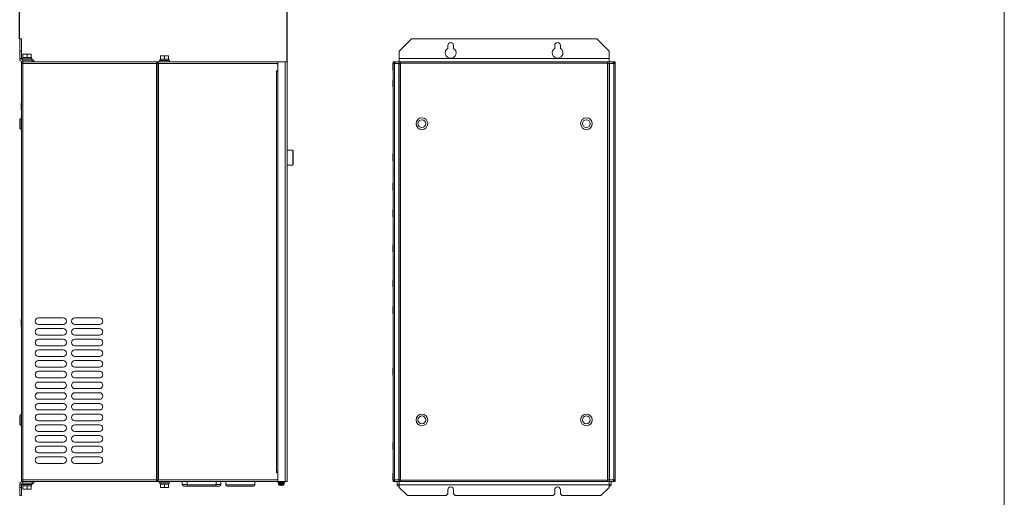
# Model space of a CAD drawing. Header units: millimetres. Extents: x -473 to 23648, y -382 to 1866.
# Tile 506 of 607: x 14937 to 16134, y 314 to 894. Entities that reach past the tile are written whole.
import ezdxf

# ---------------------------------------------------------------- set-up
doc = ezdxf.new("R2010")
doc.units = ezdxf.units.MM
doc.header["$LTSCALE"] = 80
doc.header["$PDMODE"] = 3
doc.header["$PDSIZE"] = 0.3
doc.layers.get('0').update_dxf_attribs({"linetype": 'CONTINUOUS'})
doc.layers.get('DEFPOINTS').update_dxf_attribs({"linetype": 'CONTINUOUS'})
doc.styles.get("Standard").update_dxf_attribs({"font": 'technic_.ttf', "width": 0.7})
doc.dimstyles.get("Standard").update_dxf_attribs({"dimtxt": 3, "dimasz": 3, "dimexe": 0.18, "dimexo": 0.0625, "dimgap": 0.09, "dimtad": 1, "dimdsep": 46, "dimtxsty": 'STANDARD', "dimcen": 0.09, "dimadec": 0, "dimazin": 0, "dimtol": 1, "dimtp": 0.01, "dimtm": 0.01, "dimtfac": 1, "dimtofl": 0, "dimtmove": 0, "dimatfit": 3, "dimfxl": 1, "dimtolj": 1, "dimarcsym": 0})

# ---------------------------------------------------------------- blocks, each defined once
blk = doc.blocks.new('*D108')
at = {"color": 0, "lineweight": -2, "transparency": 16777216}
for p, q in [((14937.4, 871.1), (14937.4, 913.6)), ((14947.4, 913.4), (15252.4, 913.4)), ((15262.4, 843.1), (15262.4, 913.6))]:
    blk.add_line(p, q, dxfattribs=at)
at = {"color": 0, "lineweight": 0, "transparency": 16777216}
for points in [[(14947.4, 915.1), (14947.4, 911.7), (14937.4, 913.4)], [(15252.4, 915.1), (15252.4, 911.7), (15262.4, 913.4)]]:
    blk.add_solid(points, dxfattribs=at)
at = {"layer": 'DEFPOINTS', "color": 0, "lineweight": 0, "transparency": 16777216}
for p in [(15262.4, 913.4), (14937.4, 871), (15262.4, 843)]:
    blk.add_point(p, dxfattribs=at)
at = {"color": 0, "lineweight": 0, "transparency": 16777216, "insert": (15099.9, 928.9), "char_height": 20, "attachment_point": 5}
blk.add_mtext('\\A1;325', dxfattribs=at)

msp = doc.modelspace()

# ---------------------------------------------------------------- linework, layer by layer
at = {"lineweight": 0}
msp.add_line((16134.375, 1700.539), (16134.375, -382.445), dxfattribs=at)
at = {"color": 0, "linetype": 'Continuous', "lineweight": 0}
for p, q in [((14937.449, 847.05), (14937.449, 871.05)), ((14937.449, 871.05), (14939.449, 871.05)), ((14939.449, 871.05), (14939.449, 847.05)), ((15413.849, 871.05), (15398.849, 856.05)), ((15413.849, 871.05), (15638.849, 871.05)), ((15457.849, 863.05), (15457.849, 859.527)), ((15464.849, 859.527), (15464.849, 863.05)), ((15587.849, 863.05), (15587.849, 859.527)), ((15594.849, 859.527), (15594.849, 863.05)), ((15653.849, 856.05), (15638.849, 871.05)), ((14937.449, 856.05), (14939.449, 856.05)), ((14941.449, 852.25), (14951.449, 852.25)), ((14941.449, 848.25), (14941.449, 852.25)), ((14946.449, 851.95), (14946.449, 848.55)), ((14951.449, 848.25), (14951.449, 852.25)), ((15108.449, 850.25), (15118.449, 850.25)), ((15108.449, 846.25), (15108.449, 850.25)), ((15113.449, 849.95), (15113.449, 846.55)), ((15118.449, 846.25), (15118.449, 850.25)), ((15398.849, 326.05), (15398.849, 856.05)), ((15653.849, 326.05), (15653.849, 856.05)), ((14937.449, 847.05), (14939.449, 847.05)), ((14939.449, 333.05), (14939.449, 843.05)), ((14939.449, 843.05), (15262.449, 843.05)), ((14939.449, 841.05), (15106.149, 841.05)), ((14940.449, 846.65), (14952.449, 846.65)), ((14940.449, 845.318), (14940.449, 846.65)), ((14941.094, 848.25), (14951.804, 848.25)), ((14941.094, 846.65), (14941.094, 848.25)), ((14941.149, 333.05), (14941.149, 843.05)), ((14941.449, 845.05), (14954.449, 845.05)), ((14941.449, 843.05), (14941.449, 845.05)), ((14951.804, 846.65), (14951.804, 848.25)), ((14952.449, 845.05), (14952.449, 846.65)), ((14952.449, 845.05), (14952.449, 843.05)), ((14954.449, 845.05), (14954.449, 843.05)), ((15103.949, 333.05), (15103.949, 843.05)), ((15104.449, 333.05), (15104.449, 843.05)), ((15105.649, 841.05), (15105.649, 843.05)), ((15106.149, 335.05), (15106.149, 841.05)), ((15106.149, 841.05), (15121.178, 841.036)), ((15107.449, 844.65), (15119.449, 844.65)), ((15107.449, 843.05), (15107.449, 844.65)), ((15108.094, 846.25), (15118.804, 846.25)), ((15108.094, 844.65), (15108.094, 846.25)), ((15118.804, 844.65), (15118.804, 846.25)), ((15119.449, 843.05), (15119.449, 844.65)), ((15121.116, 841.036), (15233.178, 841.036)), ((15233.116, 841.036), (15249.449, 841.05)), ((15249.449, 841.05), (15251.449, 841.05)), ((15251.449, 333.05), (15251.449, 843.05)), ((15251.449, 839.05), (15251.449, 832.25)), ((15260.049, 843.05), (15260.049, 333.05)), ((15262.449, 843.05), (15262.449, 333.05)), ((15391.233, 841.25), (15391.233, 832.85)), ((15391.348, 841.049), (15391.233, 841.25)), ((15391.349, 843.05), (15391.349, 333.05)), ((15391.349, 843.05), (15392.549, 843.05)), ((15391.349, 841.05), (15400.549, 841.05)), ((15392.549, 843.05), (15392.549, 841.05)), ((15392.549, 843.05), (15393.749, 843.05)), ((15393.049, 841.05), (15393.049, 335.05)), ((15393.749, 843.05), (15393.749, 842.841)), ((15394.599, 843.05), (15393.749, 843.05)), ((15395.049, 843.05), (15398.782, 843.05)), ((15398.349, 333.05), (15398.349, 843.05)), ((15398.733, 839.25), (15398.733, 830.85)), ((15398.849, 839.048), (15398.733, 839.25)), ((15398.849, 847.05), (15653.849, 847.05)), ((15398.849, 843.05), (15657.649, 843.05)), ((15400.549, 333.05), (15400.549, 843.05)), ((15652.149, 841.35), (15400.549, 841.35)), ((15652.149, 333.05), (15652.149, 843.05)), ((15652.149, 841.05), (15661.349, 841.05)), ((15653.849, 839.048), (15653.966, 839.25)), ((15653.966, 830.85), (15653.966, 839.25)), ((15654.349, 333.05), (15654.349, 843.05)), ((15658.949, 843.05), (15658.099, 843.05)), ((15658.949, 843.05), (15658.949, 842.841)), ((15660.149, 843.05), (15658.949, 843.05)), ((15659.649, 335.05), (15659.649, 841.05)), ((15660.149, 841.05), (15660.149, 843.05)), ((15661.349, 843.05), (15660.149, 843.05)), ((15661.349, 333.05), (15661.349, 843.05)), ((15661.35, 841.049), (15661.466, 841.25)), ((15661.466, 832.85), (15661.466, 841.25)), ((15249.749, 344.45), (15249.749, 831.65)), ((15250.01, 831.27), (15250.256, 831.151)), ((15250.256, 831.151), (15250.533, 831.077)), ((15251.449, 832.25), (15250.349, 832.25)), ((15250.533, 831.077), (15250.818, 831.05)), ((15251.449, 831.05), (15250.818, 831.05)), ((15391.349, 833.052), (15391.233, 832.85)), ((15398.849, 831.052), (15398.733, 830.85)), ((15653.849, 831.052), (15653.966, 830.85)), ((15661.349, 833.052), (15661.466, 832.85)), ((15391.233, 821.25), (15391.233, 812.85)), ((15391.349, 821.048), (15391.233, 821.25)), ((15398.733, 825.25), (15398.733, 816.85)), ((15398.849, 825.048), (15398.733, 825.25)), ((15398.849, 817.052), (15398.733, 816.85)), ((15653.849, 825.048), (15653.966, 825.25)), ((15653.849, 817.052), (15653.966, 816.85)), ((15653.966, 816.85), (15653.966, 825.25)), ((15661.349, 821.048), (15661.466, 821.25)), ((15661.466, 812.85), (15661.466, 821.25)), ((15391.349, 813.052), (15391.233, 812.85)), ((15661.349, 813.052), (15661.466, 812.85)), ((14939.332, 784.914), (14939.332, 793.314)), ((14939.449, 793.112), (14939.332, 793.314)), ((15398.733, 795.75), (15398.733, 787.35)), ((15398.849, 795.548), (15398.733, 795.75)), ((15653.849, 795.548), (15653.966, 795.75)), ((15653.966, 787.35), (15653.966, 795.75)), ((14939.449, 785.116), (14939.332, 784.914)), ((15398.849, 787.552), (15398.733, 787.35)), ((15653.849, 787.552), (15653.966, 787.35)), ((14937.449, 772.8), (14937.449, 763.3)), ((14938.129, 774.16), (14939.449, 775.15)), ((14938.129, 761.94), (14938.129, 774.16)), ((14938.129, 761.94), (14939.449, 760.95)), ((15398.733, 744.814), (15398.733, 736.414)), ((15398.849, 744.612), (15398.733, 744.814)), ((15653.849, 744.612), (15653.966, 744.814)), ((15653.966, 736.414), (15653.966, 744.814)), ((15269.549, 735.717), (15262.449, 735.717)), ((15269.549, 717.717), (15269.549, 735.717)), ((15269.549, 735.217), (15269.749, 735.217)), ((15270.049, 734.917), (15270.049, 718.517)), ((15391.233, 731.25), (15391.233, 722.85)), ((15391.349, 731.048), (15391.233, 731.25)), ((15398.849, 736.616), (15398.733, 736.414)), ((15653.849, 736.616), (15653.966, 736.414)), ((15661.349, 731.048), (15661.466, 731.25)), ((15661.466, 722.85), (15661.466, 731.25)), ((15269.549, 718.217), (15269.749, 718.217)), ((15391.349, 723.052), (15391.233, 722.85)), ((15661.349, 723.052), (15661.466, 722.85)), ((15269.549, 717.717), (15262.449, 717.717)), ((15398.733, 715.75), (15398.733, 707.35)), ((15398.849, 715.548), (15398.733, 715.75)), ((15398.849, 707.552), (15398.733, 707.35)), ((15653.849, 715.548), (15653.966, 715.75)), ((15653.849, 707.552), (15653.966, 707.35)), ((15653.966, 707.35), (15653.966, 715.75)), ((15391.233, 695.75), (15391.233, 687.35)), ((15391.349, 695.548), (15391.233, 695.75)), ((15661.349, 695.548), (15661.466, 695.75)), ((15661.466, 687.35), (15661.466, 695.75)), ((15391.349, 687.552), (15391.233, 687.35)), ((15661.349, 687.552), (15661.466, 687.35)), ((15391.233, 663.25), (15391.233, 654.85)), ((15391.349, 663.048), (15391.233, 663.25)), ((15661.349, 663.048), (15661.466, 663.25)), ((15661.466, 654.85), (15661.466, 663.25)), ((15391.349, 655.052), (15391.233, 654.85)), ((15661.349, 655.052), (15661.466, 654.85)), ((15398.733, 635.75), (15398.733, 627.35)), ((15398.849, 635.548), (15398.733, 635.75)), ((15653.849, 635.548), (15653.966, 635.75)), ((15653.966, 627.35), (15653.966, 635.75)), ((15398.849, 627.552), (15398.733, 627.35)), ((15653.849, 627.552), (15653.966, 627.35)), ((15391.233, 620.75), (15391.233, 612.35)), ((15391.349, 620.548), (15391.233, 620.75)), ((15391.349, 612.552), (15391.233, 612.35)), ((15661.349, 620.548), (15661.466, 620.75)), ((15661.349, 612.552), (15661.466, 612.35)), ((15661.466, 612.35), (15661.466, 620.75)), ((15391.233, 578.25), (15391.233, 569.85)), ((15391.349, 578.048), (15391.233, 578.25)), ((15398.733, 578.814), (15398.733, 570.414)), ((15398.849, 578.612), (15398.733, 578.814)), ((15653.849, 578.612), (15653.966, 578.814)), ((15653.966, 570.414), (15653.966, 578.814)), ((15661.349, 578.048), (15661.466, 578.25)), ((15661.466, 569.85), (15661.466, 578.25)), ((15391.349, 570.052), (15391.233, 569.85)), ((15398.849, 570.616), (15398.733, 570.414)), ((15653.849, 570.616), (15653.966, 570.414)), ((15661.349, 570.052), (15661.466, 569.85)), ((15398.733, 555.75), (15398.733, 547.35)), ((15398.849, 555.548), (15398.733, 555.75)), ((15653.849, 555.548), (15653.966, 555.75)), ((15653.966, 547.35), (15653.966, 555.75)), ((15391.233, 545.75), (15391.233, 537.35)), ((15391.349, 545.548), (15391.233, 545.75)), ((15398.849, 547.552), (15398.733, 547.35)), ((15653.849, 547.552), (15653.966, 547.35)), ((15661.349, 545.548), (15661.466, 545.75)), ((15661.466, 537.35), (15661.466, 545.75)), ((14939.449, 530.112), (14939.332, 530.314)), ((14939.332, 521.914), (14939.332, 530.314)), ((14960.449, 532.05), (14990.449, 532.05)), ((15004.449, 532.05), (15034.449, 532.05)), ((15391.349, 537.552), (15391.233, 537.35)), ((15661.349, 537.552), (15661.466, 537.35)), ((14939.449, 522.116), (14939.332, 521.914)), ((14990.449, 524.05), (14960.449, 524.05)), ((14960.449, 519.05), (14990.449, 519.05)), ((15034.449, 524.05), (15004.449, 524.05)), ((15004.449, 519.05), (15034.449, 519.05)), ((14990.449, 511.05), (14960.449, 511.05)), ((14960.449, 506.05), (14990.449, 506.05)), ((15034.449, 511.05), (15004.449, 511.05)), ((15004.449, 506.05), (15034.449, 506.05)), ((15398.849, 513.548), (15398.733, 513.75)), ((15398.733, 513.75), (15398.733, 505.35)), ((15398.849, 505.552), (15398.733, 505.35)), ((15653.849, 513.548), (15653.966, 513.75)), ((15653.849, 505.552), (15653.966, 505.35)), ((15653.966, 505.35), (15653.966, 513.75)), ((14990.449, 498.05), (14960.449, 498.05)), ((14960.449, 493.05), (14990.449, 493.05)), ((15034.449, 498.05), (15004.449, 498.05)), ((15004.449, 493.05), (15034.449, 493.05)), ((14990.449, 485.05), (14960.449, 485.05)), ((14960.449, 480.05), (14990.449, 480.05)), ((15034.449, 485.05), (15004.449, 485.05)), ((15004.449, 480.05), (15034.449, 480.05)), ((14990.449, 472.05), (14960.449, 472.05)), ((14960.449, 467.05), (14990.449, 467.05)), ((15034.449, 472.05), (15004.449, 472.05)), ((15004.449, 467.05), (15034.449, 467.05)), ((15391.349, 470.548), (15391.233, 470.75)), ((15391.233, 470.75), (15391.233, 462.35)), ((15661.349, 470.548), (15661.466, 470.75)), ((15661.466, 462.35), (15661.466, 470.75)), ((14990.449, 459.05), (14960.449, 459.05)), ((15034.449, 459.05), (15004.449, 459.05)), ((15391.349, 462.552), (15391.233, 462.35)), ((15661.349, 462.552), (15661.466, 462.35)), ((14960.449, 454.05), (14990.449, 454.05)), ((14990.449, 446.05), (14960.449, 446.05)), ((15004.449, 454.05), (15034.449, 454.05)), ((15034.449, 446.05), (15004.449, 446.05)), ((14960.449, 441.05), (14990.449, 441.05)), ((14990.449, 433.05), (14960.449, 433.05)), ((15004.449, 441.05), (15034.449, 441.05)), ((15034.449, 433.05), (15004.449, 433.05)), ((15398.849, 433.548), (15398.733, 433.75)), ((15398.733, 433.75), (15398.733, 425.35)), ((15653.849, 433.548), (15653.966, 433.75)), ((15653.966, 425.35), (15653.966, 433.75)), ((14960.449, 428.05), (14990.449, 428.05)), ((14990.449, 420.05), (14960.449, 420.05)), ((15004.449, 428.05), (15034.449, 428.05)), ((15034.449, 420.05), (15004.449, 420.05)), ((15398.849, 425.552), (15398.733, 425.35)), ((15653.849, 425.552), (15653.966, 425.35)), ((14937.449, 403.3), (14937.449, 412.8)), ((14939.449, 415.15), (14938.129, 414.16)), ((14938.129, 414.16), (14938.129, 401.94)), ((14960.449, 415.05), (14990.449, 415.05)), ((14990.449, 407.05), (14960.449, 407.05)), ((15004.449, 415.05), (15034.449, 415.05)), ((15034.449, 407.05), (15004.449, 407.05)), ((14939.449, 400.95), (14938.129, 401.94)), ((14960.449, 402.05), (14990.449, 402.05)), ((15004.449, 402.05), (15034.449, 402.05)), ((14990.449, 394.05), (14960.449, 394.05)), ((14960.449, 389.05), (14990.449, 389.05)), ((15034.449, 394.05), (15004.449, 394.05)), ((15004.449, 389.05), (15034.449, 389.05)), ((14990.449, 381.05), (14960.449, 381.05)), ((14960.449, 376.05), (14990.449, 376.05)), ((15034.449, 381.05), (15004.449, 381.05)), ((15004.449, 376.05), (15034.449, 376.05)), ((15391.233, 380.75), (15391.233, 372.35)), ((15391.349, 380.548), (15391.233, 380.75)), ((15391.349, 372.552), (15391.233, 372.35)), ((15661.349, 380.548), (15661.466, 380.75)), ((15661.349, 372.552), (15661.466, 372.35)), ((15661.466, 372.35), (15661.466, 380.75)), ((14990.449, 368.05), (14960.449, 368.05)), ((14960.449, 363.05), (14990.449, 363.05)), ((15034.449, 368.05), (15004.449, 368.05)), ((15004.449, 363.05), (15034.449, 363.05)), ((14990.449, 355.05), (14960.449, 355.05)), ((15034.449, 355.05), (15004.449, 355.05)), ((15398.733, 353.75), (15398.733, 345.35)), ((15398.849, 353.548), (15398.733, 353.75)), ((15653.849, 353.548), (15653.966, 353.75)), ((15653.966, 345.35), (15653.966, 353.75)), ((15250.256, 344.948), (15250.533, 345.022)), ((15251.449, 343.85), (15250.349, 343.85)), ((15250.533, 345.022), (15250.818, 345.05)), ((15251.449, 345.05), (15250.818, 345.05)), ((15251.449, 343.85), (15251.449, 337.05)), ((15391.233, 343.25), (15391.233, 334.85)), ((15391.349, 343.048), (15391.233, 343.25)), ((15398.849, 345.552), (15398.733, 345.35)), ((15398.733, 343.25), (15398.733, 334.85)), ((15398.849, 343.048), (15398.733, 343.25)), ((15653.849, 345.552), (15653.966, 345.35)), ((15653.849, 343.048), (15653.966, 343.25)), ((15653.966, 334.85), (15653.966, 343.25)), ((15661.349, 343.048), (15661.466, 343.25)), ((15661.466, 334.85), (15661.466, 343.25)), ((14937.449, 329.05), (14939.449, 329.05)), ((14937.449, 316.05), (14937.449, 329.05)), ((14937.449, 326.05), (14939.449, 326.05)), ((14941.149, 335.05), (14939.449, 335.05)), ((14939.449, 333.05), (15262.449, 333.05)), ((14939.449, 329.05), (14939.449, 316.05)), ((14940.449, 330.782), (14940.449, 329.45)), ((14940.449, 329.45), (14952.449, 329.45)), ((14941.094, 329.45), (14941.094, 327.85)), ((14941.094, 327.85), (14951.804, 327.85)), ((14959.406, 335.065), (14941.149, 335.05)), ((14941.449, 333.05), (14941.449, 331.05)), ((14954.449, 331.05), (14941.449, 331.05)), ((14941.449, 323.85), (14941.449, 327.85)), ((14941.449, 323.85), (14951.449, 323.85)), ((14946.449, 324.15), (14946.449, 327.55)), ((14951.449, 323.85), (14951.449, 327.85)), ((14951.804, 329.45), (14951.804, 327.85)), ((14952.449, 331.05), (14952.449, 333.05)), ((14952.449, 331.05), (14952.449, 329.45)), ((14954.449, 331.05), (14954.449, 333.05)), ((15030.753, 335.065), (14959.406, 335.065)), ((15103.949, 335.05), (15030.753, 335.065)), ((15106.149, 335.05), (15103.949, 335.05)), ((15105.649, 335.05), (15105.649, 333.05)), ((15121.178, 335.064), (15106.149, 335.05)), ((15107.449, 333.05), (15107.449, 331.45)), ((15107.449, 331.45), (15119.449, 331.45)), ((15108.094, 331.45), (15108.094, 329.85)), ((15108.094, 329.85), (15118.804, 329.85)), ((15108.449, 325.85), (15108.449, 329.85)), ((15108.449, 325.85), (15118.449, 325.85)), ((15113.449, 326.15), (15113.449, 329.55)), ((15118.449, 325.85), (15118.449, 329.85)), ((15118.804, 331.45), (15118.804, 329.85)), ((15119.449, 333.05), (15119.449, 331.45)), ((15233.178, 335.064), (15121.12, 335.064)), ((15135.149, 329.55), (15135.149, 333.05)), ((15140.999, 329.55), (15135.149, 329.55)), ((15137.149, 327.55), (15180.149, 327.55)), ((15140.999, 329.05), (15140.999, 333.05)), ((15140.999, 329.05), (15176.299, 329.05)), ((15176.299, 329.05), (15176.299, 333.05)), ((15182.149, 329.55), (15176.299, 329.55)), ((15182.149, 329.55), (15182.149, 333.05)), ((15187.999, 329.05), (15187.999, 333.05)), ((15187.999, 329.05), (15223.299, 329.05)), ((15189.499, 327.55), (15221.799, 327.55)), ((15223.299, 329.05), (15223.299, 333.05)), ((15249.449, 335.05), (15233.12, 335.064)), ((15251.449, 335.05), (15249.449, 335.05)), ((15250.949, 333.05), (15250.949, 332.25)), ((15250.949, 332.25), (15259.949, 332.25)), ((15251.949, 330.837), (15251.949, 330.021)), ((15251.949, 330.837), (15258.949, 330.837)), ((15251.949, 330.021), (15258.949, 330.021)), ((15252.059, 332.25), (15252.059, 331.15)), ((15252.059, 331.15), (15258.839, 331.15)), ((15252.878, 328.775), (15253.399, 328.636)), ((15252.878, 328.775), (15258.02, 328.775)), ((15253.399, 328.636), (15253.447, 328.636)), ((15254.809, 328.433), (15254.862, 328.43)), ((15254.862, 328.43), (15254.896, 328.429)), ((15254.896, 328.429), (15254.909, 328.428)), ((15254.909, 328.428), (15254.949, 328.427)), ((15254.949, 328.427), (15254.98, 328.428)), ((15254.98, 328.428), (15255.002, 328.43)), ((15255.002, 328.43), (15255.009, 328.433)), ((15255.009, 328.433), (15255.009, 328.636)), ((15255.009, 328.636), (15255.889, 328.636)), ((15255.889, 328.636), (15255.889, 328.433)), ((15255.889, 328.433), (15255.896, 328.43)), ((15255.896, 328.43), (15255.917, 328.428)), ((15255.917, 328.428), (15255.949, 328.427)), ((15255.949, 328.427), (15255.989, 328.428)), ((15255.989, 328.428), (15256.036, 328.43)), ((15256.036, 328.43), (15256.089, 328.433)), ((15257.451, 328.636), (15257.499, 328.636)), ((15258.02, 328.775), (15257.499, 328.636)), ((15258.839, 332.25), (15258.839, 331.15)), ((15258.949, 330.837), (15258.949, 330.021)), ((15259.949, 333.05), (15259.949, 332.25)), ((15391.348, 335.05), (15391.233, 334.85)), ((15391.349, 335.05), (15398.733, 335.05)), ((15391.349, 333.05), (15392.549, 333.05)), ((15392.549, 335.05), (15392.549, 333.05)), ((15392.549, 333.05), (15393.749, 333.05)), ((15393.749, 333.05), (15393.749, 333.259)), ((15393.749, 333.05), (15394.599, 333.05)), ((15653.849, 333.05), (15395.049, 333.05)), ((15396.199, 329.05), (15396.199, 333.05)), ((15396.199, 329.05), (15656.499, 329.05)), ((15397.699, 327.55), (15398.849, 327.55)), ((15398.848, 335.05), (15398.733, 334.85)), ((15400.549, 335.05), (15398.849, 335.05)), ((15398.849, 326.05), (15408.849, 316.05)), ((15400.549, 334.75), (15652.149, 334.75)), ((15643.849, 316.05), (15653.849, 326.05)), ((15653.849, 335.05), (15652.149, 335.05)), ((15653.849, 327.55), (15654.999, 327.55)), ((15653.85, 335.05), (15653.966, 334.85)), ((15657.649, 333.05), (15653.916, 333.05)), ((15661.349, 335.05), (15653.966, 335.05)), ((15656.499, 329.05), (15656.499, 333.05)), ((15658.099, 333.05), (15658.949, 333.05)), ((15658.949, 333.05), (15658.949, 333.259)), ((15660.149, 333.05), (15658.949, 333.05)), ((15660.149, 333.05), (15660.149, 335.05)), ((15661.349, 333.05), (15660.149, 333.05)), ((15661.35, 335.05), (15661.466, 334.85)), ((14937.449, 316.05), (14939.449, 316.05)), ((15455.849, 316.05), (15408.849, 316.05)), ((15455.849, 316.05), (15457.849, 318.05)), ((15457.849, 318.05), (15457.849, 323.05)), ((15464.849, 318.05), (15464.849, 323.05)), ((15464.849, 318.05), (15466.849, 316.05)), ((15585.849, 316.05), (15466.849, 316.05)), ((15585.849, 316.05), (15587.849, 318.05)), ((15587.849, 318.05), (15587.849, 323.05)), ((15594.849, 318.05), (15594.849, 323.05)), ((15594.849, 318.05), (15596.849, 316.05)), ((15643.849, 316.05), (15596.849, 316.05))]:
    msp.add_line(p, q, dxfattribs=at)
for points in [[(14941.449, 851.95), (14941.644, 852.059), (14941.834, 852.159), (14942.02, 852.25)], [(14945.878, 852.25), (14946.064, 852.159), (14946.254, 852.059), (14946.449, 851.95)], [(14946.449, 851.95), (14946.644, 852.059), (14946.834, 852.159), (14947.02, 852.25)], [(14950.878, 852.25), (14951.064, 852.159), (14951.254, 852.059), (14951.449, 851.95)], [(15108.449, 849.95), (15108.644, 850.059), (15108.834, 850.159), (15109.02, 850.25)], [(15112.878, 850.25), (15113.064, 850.159), (15113.254, 850.059), (15113.449, 849.95)], [(15113.449, 849.95), (15113.644, 850.059), (15113.834, 850.159), (15114.02, 850.25)], [(15117.878, 850.25), (15118.064, 850.159), (15118.254, 850.059), (15118.449, 849.95)], [(14941.449, 848.55), (14941.644, 848.441), (14941.834, 848.341), (14942.02, 848.25)], [(14945.878, 848.25), (14946.064, 848.341), (14946.254, 848.441), (14946.449, 848.55)], [(14946.449, 848.55), (14946.644, 848.441), (14946.834, 848.341), (14947.02, 848.25)], [(14950.878, 848.25), (14951.064, 848.341), (14951.254, 848.441), (14951.449, 848.55)], [(15108.449, 846.55), (15108.644, 846.441), (15108.834, 846.341), (15109.02, 846.25)], [(15112.878, 846.25), (15113.064, 846.341), (15113.254, 846.441), (15113.449, 846.55)], [(15113.449, 846.55), (15113.644, 846.441), (15113.834, 846.341), (15114.02, 846.25)], [(15117.878, 846.25), (15118.064, 846.341), (15118.254, 846.441), (15118.449, 846.55)], [(15249.749, 831.65), (15249.825, 831.438), (15250.01, 831.27)], [(15249.749, 344.45), (15249.825, 344.662), (15250.01, 344.83), (15250.256, 344.948)], [(14942.02, 327.85), (14941.834, 327.759), (14941.644, 327.659), (14941.449, 327.55)], [(14942.02, 323.85), (14941.834, 323.941), (14941.644, 324.041), (14941.449, 324.15)], [(14946.449, 327.55), (14946.254, 327.659), (14946.064, 327.759), (14945.878, 327.85)], [(14946.449, 324.15), (14946.254, 324.041), (14946.064, 323.941), (14945.878, 323.85)], [(14947.02, 327.85), (14946.834, 327.759), (14946.644, 327.659), (14946.449, 327.55)], [(14947.02, 323.85), (14946.834, 323.941), (14946.644, 324.041), (14946.449, 324.15)], [(14951.449, 327.55), (14951.254, 327.659), (14951.064, 327.759), (14950.878, 327.85)], [(14951.449, 324.15), (14951.254, 324.041), (14951.064, 323.941), (14950.878, 323.85)], [(15109.02, 329.85), (15108.834, 329.759), (15108.644, 329.659), (15108.449, 329.55)], [(15109.02, 325.85), (15108.834, 325.941), (15108.644, 326.041), (15108.449, 326.15)], [(15113.449, 329.55), (15113.254, 329.659), (15113.064, 329.759), (15112.878, 329.85)], [(15113.449, 326.15), (15113.254, 326.041), (15113.064, 325.941), (15112.878, 325.85)], [(15114.02, 329.85), (15113.834, 329.759), (15113.644, 329.659), (15113.449, 329.55)], [(15114.02, 325.85), (15113.834, 325.941), (15113.644, 326.041), (15113.449, 326.15)], [(15118.449, 329.55), (15118.254, 329.659), (15118.064, 329.759), (15117.878, 329.85)], [(15118.449, 326.15), (15118.254, 326.041), (15118.064, 325.941), (15117.878, 325.85)]]:
    msp.add_lwpolyline(points, dxfattribs=at)
for centre, radius in [((15426.349, 768.05), 7.1), ((15426.349, 768.05), 4.75), ((15626.349, 768.05), 7.1), ((15626.349, 768.05), 4.75), ((15426.349, 408.05), 7.1), ((15426.349, 408.05), 4.75), ((15626.349, 408.05), 7.1), ((15626.349, 408.05), 4.75)]:
    msp.add_circle(centre, radius, dxfattribs=at)
for centre, radius, start, end in [((15461.349, 863.05), 3.5, 0, 180), ((15591.349, 863.05), 3.5, 0, 180), ((15461.349, 854.05), 6.5, 122.57897, 57.42103), ((15591.349, 854.05), 6.5, 122.57897, 57.42103), ((14941.449, 847.05), 4, 180, 270), ((14941.449, 847.05), 2, 180, 270), ((15249.449, 839.05), 2, 0, 90), ((15394.599, 841.05), 2, 90, 177.36446), ((15395.049, 841.05), 2, 90, 180), ((15657.649, 841.05), 2, 0, 90), ((15658.099, 841.05), 2, 2.63554, 90), ((15250.349, 831.65), 0.6, 90, 180), ((14939.149, 772.8), 1.7, 126.869898, 180), ((14939.149, 763.3), 1.7, 180, 233.130102), ((15269.749, 734.917), 0.3, 0, 90), ((15269.749, 718.517), 0.3, 270, 0), ((14960.449, 528.05), 4, 90, 270), ((14990.449, 528.05), 4, 270, 90), ((15004.449, 528.05), 4, 90, 270), ((15034.449, 528.05), 4, 270, 90), ((14960.449, 515.05), 4, 90, 270), ((14990.449, 515.05), 4, 270, 90), ((15004.449, 515.05), 4, 90, 270), ((15034.449, 515.05), 4, 270, 90), ((14960.449, 502.05), 4, 90, 270), ((14990.449, 502.05), 4, 270, 90), ((15004.449, 502.05), 4, 90, 270), ((15034.449, 502.05), 4, 270, 90), ((14960.449, 489.05), 4, 90, 270), ((14990.449, 489.05), 4, 270, 90), ((15004.449, 489.05), 4, 90, 270), ((15034.449, 489.05), 4, 270, 90), ((14960.449, 476.05), 4, 90, 270), ((14990.449, 476.05), 4, 270, 90), ((15004.449, 476.05), 4, 90, 270), ((15034.449, 476.05), 4, 270, 90), ((14960.449, 463.05), 4, 90, 270), ((14990.449, 463.05), 4, 270, 90), ((15004.449, 463.05), 4, 90, 270), ((15034.449, 463.05), 4, 270, 90), ((14960.449, 450.05), 4, 90, 270), ((14990.449, 450.05), 4, 270, 90), ((15004.449, 450.05), 4, 90, 270), ((15034.449, 450.05), 4, 270, 90), ((14960.449, 437.05), 4, 90, 270), ((14990.449, 437.05), 4, 270, 90), ((15004.449, 437.05), 4, 90, 270), ((15034.449, 437.05), 4, 270, 90), ((14960.449, 424.05), 4, 90, 270), ((14990.449, 424.05), 4, 270, 90), ((15004.449, 424.05), 4, 90, 270), ((15034.449, 424.05), 4, 270, 90), ((14939.149, 412.8), 1.7, 126.869898, 180), ((14960.449, 411.05), 4, 90, 270), ((14990.449, 411.05), 4, 270, 90), ((15004.449, 411.05), 4, 90, 270), ((15034.449, 411.05), 4, 270, 90), ((14939.149, 403.3), 1.7, 180, 233.130102), ((14960.449, 398.05), 4, 90, 270), ((14990.449, 398.05), 4, 270, 90), ((15004.449, 398.05), 4, 90, 270), ((15034.449, 398.05), 4, 270, 90), ((14960.449, 385.05), 4, 90, 270), ((14990.449, 385.05), 4, 270, 90), ((15004.449, 385.05), 4, 90, 270), ((15034.449, 385.05), 4, 270, 90), ((14960.449, 372.05), 4, 90, 270), ((14990.449, 372.05), 4, 270, 90), ((15004.449, 372.05), 4, 90, 270), ((15034.449, 372.05), 4, 270, 90), ((14960.449, 359.05), 4, 90, 270), ((14990.449, 359.05), 4, 270, 90), ((15004.449, 359.05), 4, 90, 270), ((15034.449, 359.05), 4, 270, 90), ((15249.449, 337.05), 2, 270, 0), ((15250.349, 344.45), 0.6, 180, 270), ((14941.449, 329.05), 4, 90, 180), ((14941.449, 329.05), 2, 90, 180), ((15137.149, 329.55), 2, 180, 270), ((15142.499, 329.05), 1.5, 180, 270), ((15174.799, 329.05), 1.5, 270, 0), ((15180.149, 329.55), 2, 270, 0), ((15189.499, 329.05), 1.5, 180, 270), ((15221.799, 329.05), 1.5, 270, 0), ((15252.449, 330.837), 0.5, 141.260581, 180), ((15253.249, 330.021), 1.3, 180, 253.39845), ((15255.449, 337.4), 8.989, 257.130238, 265.917301), ((15255.449, 337.4), 8.989, 274.082699, 282.869762), ((15257.649, 330.021), 1.3, 286.60155, 0), ((15258.449, 330.837), 0.5, 0, 38.739419), ((15394.599, 335.05), 2, 182.63554, 270), ((15395.049, 335.05), 2, 180, 270), ((15397.699, 329.05), 1.5, 180, 270), ((15461.349, 323.05), 3.5, 0, 180), ((15591.349, 323.05), 3.5, 0, 180), ((15654.999, 329.05), 1.5, 270, 0), ((15657.649, 335.05), 2, 270, 0), ((15658.099, 335.05), 2, 270, 357.36446)]:
    msp.add_arc(centre, radius, start, end, dxfattribs=at)

# ---------------------------------------------------------------- dimensions: what is measured, and where the dimension line sits
at = {"color": 3, "lineweight": 0}
dim = msp.add_linear_dim(base=(15262.449, 913.402), p1=(14937.449, 871.05), p2=(15262.449, 843.05), dimstyle='STANDARD', override={"dimtxt": 20, "dimasz": 10, "dimgap": 5, "dimtol": 0}, dxfattribs=at)
dim.commit()
dim.dimension.update_dxf_attribs({"geometry": '*D108', "text_midpoint": (15099.949, 928.855)})

doc.saveas('drawing.dxf')
